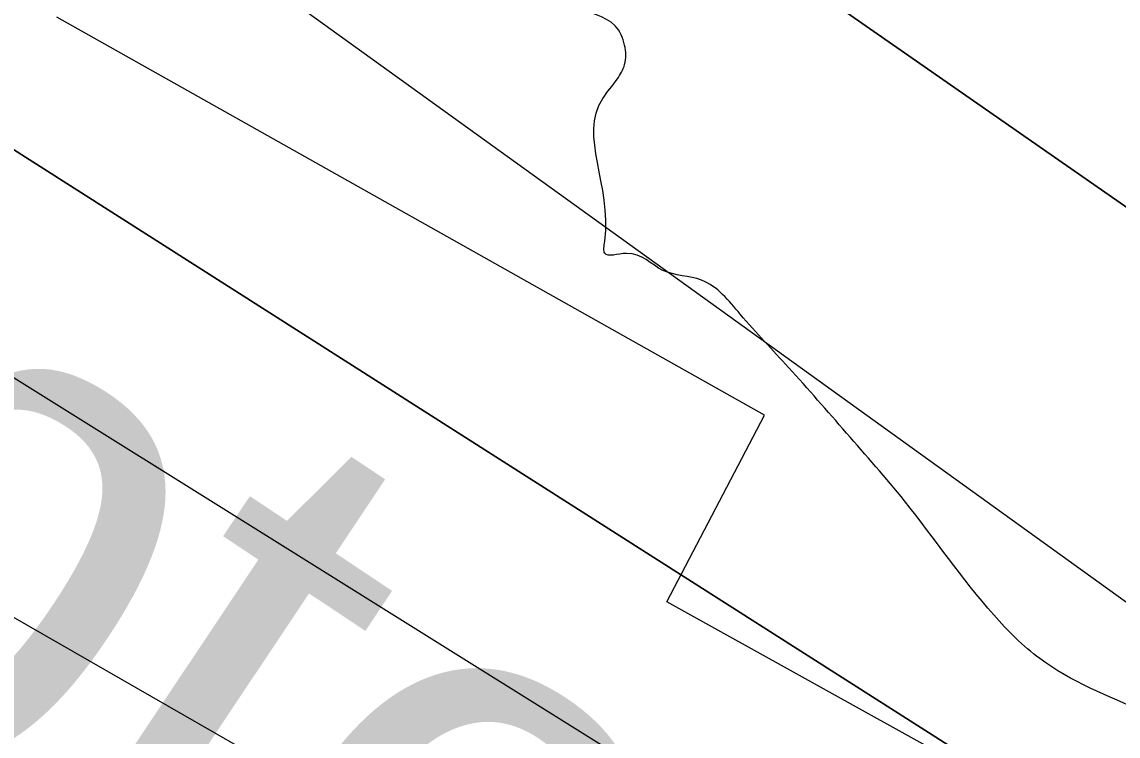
# Model space of a CAD drawing. Extents: x 3329297 to 3367176, y 649250 to 674653.
# Drawn here: x 3338765.3 to 3338940.8, y 669765.7 to 669880.1 of the extents above; entities that cross this region are included whole.
import ezdxf

# ---------------------------------------------------------------- set-up
doc = ezdxf.new("R2010")
doc.units = 0
for name, color, linetype in [('V-RIVR-EDGE', 7, 'Continuous'), ('V-RIVR-IDEN', 7, 'Continuous'), ('V-RRAP-RVMT', 7, 'Continuous'), ('V-RRAP-RVMT-IDEN', 7, 'Continuous'), ('V-TOPO-DPTH', 7, 'Continuous'), ('V-TOPO-MINR', 7, 'Continuous'), ('V-TOPO-WATR', 7, 'Continuous')]:
    doc.layers.add(name, color=color, linetype=linetype)

msp = doc.modelspace()

# ---------------------------------------------------------------- linework, layer by layer
at = {"layer": 'V-RIVR-EDGE'}
msp.add_spline([(3339166.3536995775, 669632.4489809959), (3339148.524460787, 669636.3710973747), (3339138.8304044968, 669636.78287097), (3339122.9420865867, 669641.4757939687), (3339105.116683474, 669646.949112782), (3339096.985336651, 669652.0106579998), (3339093.117878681, 669656.2860538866), (3339089.260009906, 669664.4394558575), (3339086.5569126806, 669669.0997755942), (3339078.8152843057, 669674.9359631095), (3339053.6408480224, 669688.1835135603), (3339028.4683295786, 669702.2066652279), (3339020.722865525, 669706.4916503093), (3339018.0025077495, 669704.1715590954), (3339012.5742581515, 669704.5727845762), (3339008.704882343, 669708.0725792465), (3339008.3228352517, 669710.4003418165), (3339007.9417470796, 669713.1159049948), (3339007.5587410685, 669715.0558669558), (3338988.577607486, 669723.6344673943), (3338974.638840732, 669732.5884024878), (3338973.0924328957, 669734.5312412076), (3338972.7132625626, 669738.0224056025), (3338974.2702185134, 669740.3453735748), (3338974.2788487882, 669743.8355790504), (3338966.935569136, 669753.9366143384), (3338965.008073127, 669758.5950162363), (3338963.8494658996, 669760.5368960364), (3338956.490843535, 669764.4331215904), (3338944.8692912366, 669769.5032970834), (3338928.214961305, 669778.0761440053), (3338920.8640102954, 669785.074774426), (3338906.5604570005, 669803.3368830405), (3338897.2800921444, 669814.2183141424), (3338887.9987683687, 669824.7119446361), (3338880.2638524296, 669833.2627364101), (3338874.0724675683, 669838.7072876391), (3338867.8714935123, 669840.2738327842), (3338862.061196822, 669843.0028208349), (3338858.570991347, 669843.0114511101), (3338858.5757859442, 669844.9504541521), (3338858.2445615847, 669867.8316489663), (3338860.5790365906, 669870.9283003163), (3338861.7481919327, 669873.2522272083), (3338861.755863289, 669876.3546320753), (3338860.2123322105, 669879.4608726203), (3338854.0151938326, 669882.5786201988), (3338849.024608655, 669903.1445183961), (3338843.6308801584, 669917.506565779), (3338832.806025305, 669931.1064368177), (3338822.747182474, 669940.8263839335), (3338804.5560339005, 669955.2200756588), (3338800.681863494, 669956.7808672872), (3338796.0282561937, 669956.7923743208), (3338788.6562089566, 669955.2593913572), (3338782.4437278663, 669952.1723292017), (3338775.4719471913, 669955.6797952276), (3338770.442046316, 669960.3458684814), (3338765.41214544, 669965.0119417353), (3338754.1841472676, 669972.4079619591), (3338742.572184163, 669981.3561435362), (3338728.2417811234, 669988.7598351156), (3338714.684102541, 669994.9982070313), (3338701.132177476, 670003.5633825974), (3338693.397261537, 670012.1141743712), (3338687.9881903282, 670020.2714120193), (3338682.5915850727, 670033.4700575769), (3338677.179637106, 670040.4638934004), (3338665.1722020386, 670046.3106290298), (3338655.0951397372, 670048.6623645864), (3338655.4762279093, 670045.9468014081), (3338653.5362659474, 670045.5637953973), (3338643.4553679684, 670046.3643285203), (3338635.321144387, 670050.2624719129), (3338633.001053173, 670052.9828296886), (3338626.414196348, 670055.3259349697), (3338615.1727733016, 670057.2927466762), (3338608.969881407, 670058.0836906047), (3338601.613176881, 670062.7555173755), (3338592.322263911, 670069.3711417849), (3338582.2452016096, 670071.7228773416), (3338574.10810127, 670074.4576189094), (3338568.301640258, 670078.7378093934), (3338562.499014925, 670084.5692023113), (3338561.3432844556, 670087.6744839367), (3338554.753550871, 670088.8541873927), (3338551.264304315, 670089.2506182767), (3338548.9442131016, 670091.9709760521), (3338544.3069074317, 670098.5750934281), (3338517.1857967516, 670108.7250336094), (3338513.315462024, 670111.8370276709), (3338511.386048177, 670115.7198283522), (3338497.8206982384, 670118.8557954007), (3338479.9991308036, 670125.8803166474), (3338471.478065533, 670130.167219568), (3338466.4481646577, 670134.8332928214), (3338451.7251664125, 670140.298940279), (3338441.260303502, 670142.651634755), (3338438.1569397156, 670142.2715055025), (3338431.184200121, 670145.3911709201), (3338420.33729012, 670150.0716279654), (3338407.9334241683, 670152.4291170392), (3338393.207549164, 670156.7313626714), (3338378.4931811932, 670165.6872156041), (3338345.20082296, 670189.4255197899), (3338316.5457703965, 670206.5597065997), (3338280.929485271, 670231.4671661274), (3338237.552393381, 670254.4548010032), (3338210.446625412, 670270.8095509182), (3338182.5719686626, 670289.8808229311), (3338148.9013990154, 670317.4980921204), (3338126.069109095, 670336.9446987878), (3338116.014101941, 670348.2158483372), (3338106.7279835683, 670356.7704757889), (3338093.5600234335, 670363.7834900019), (3338076.8970632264, 670368.8661314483), (3338057.525252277, 670376.282288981), (3338042.806089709, 670383.299138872), (3338026.541478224, 670392.6466280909), (3338007.175420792, 670402.3895892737), (3337993.9978714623, 670405.524597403), (3337971.524614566, 670413.3362269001), (3337948.662598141, 670420.7610147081), (3337916.507750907, 670434.0258257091), (3337912.6460464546, 670440.6280252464), (3337911.1149813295, 670448.7756737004), (3337908.800643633, 670453.822835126), (3337904.5396315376, 670455.7723862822), (3337890.9761994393, 670459.6839545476), (3337883.6204538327, 670464.7435819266), (3337879.359441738, 670466.6931330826), (3337872.3799897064, 670467.0981942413), (3337862.6849744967, 670467.1221672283), (3337849.884677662, 670465.9904097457), (3337839.796108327, 670463.6885380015), (3337826.2202102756, 670462.5586983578), (3337810.715857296, 670465.6994600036), (3337802.1928741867, 670469.2107617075), (3337788.2541074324, 670478.1646968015), (3337779.7282475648, 670480.5125966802), (3337774.301915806, 670481.6894233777), (3337768.8851732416, 670486.7442561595), (3337764.6289557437, 670490.6328103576), (3337755.720089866, 670494.9206721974), (3337749.1322741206, 670496.8759768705), (3337745.255226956, 670497.2733666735), (3337740.596825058, 670495.3458706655), (3337738.6597398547, 670496.1262664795), (3337735.1772057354, 670499.2373016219), (3337729.758545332, 670503.5165331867), (3337724.7286444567, 670508.1826064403), (3337720.084626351, 670512.0721195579), (3337706.1295579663, 670514.4334443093), (3337677.861347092, 670531.1788715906), (3337643.769414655, 670545.2240784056), (3337600.7772466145, 670567.0473525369), (3337560.1032519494, 670585.3746676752), (3337510.1421799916, 670611.8688096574), (3337463.278718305, 670636.4162772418), (3337442.3566638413, 670644.2240710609), (3337416.7819609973, 670652.4311725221), (3337405.548209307, 670657.5003890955), (3337401.679792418, 670661.3879843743), (3337400.133384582, 670663.3308230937), (3337395.485530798, 670665.6691337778), (3337388.8938793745, 670666.0732360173), (3337376.883567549, 670670.7565698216), (3337362.9400061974, 670677.7715018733), (3337340.867015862, 670690.62358036), (3337309.495441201, 670706.9888783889), (3337291.2879909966, 670714.7899597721), (3337276.1839045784, 670722.9711704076), (3337252.562588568, 670736.9904863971), (3337220.036242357, 670756.8488666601), (3337154.988344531, 670798.504630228), (3337124.407713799, 670821.0728201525), (3337111.237835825, 670827.3102331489), (3337094.188033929, 670832.7816341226), (3337075.9709945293, 670836.7047094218), (3337050.390538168, 670842.585007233), (3337028.690964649, 670849.6191176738), (3337007.7765815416, 670860.52931636), (3336991.894976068, 670867.9368436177), (3336983.371034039, 670871.0603447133), (3336969.0281650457, 670873.4226283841), (3336939.947914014, 670875.4335503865), (3336901.9655095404, 670884.4469384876), (3336863.601057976, 670895.7880891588), (3336821.367230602, 670910.6290344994), (3336786.503532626, 670926.2273615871), (3336740.024994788, 670949.6104684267), (3336682.307910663, 670976.1237887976), (3336635.4358187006, 670997.1810509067), (3336603.676443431, 671013.5473078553), (3336585.4718699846, 671022.5117910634), (3336583.154655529, 671026.3955506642), (3336580.0637576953, 671031.0568293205), (3336576.1943818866, 671034.5566239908), (3336549.462030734, 671045.0934058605), (3336500.2429978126, 671058.0126087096), (3336451.409847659, 671070.1552514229), (3336425.437755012, 671074.4853057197), (3336399.847709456, 671076.4875974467), (3336361.0734021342, 671078.910293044), (3336337.427154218, 671082.8467932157), (3336313.3969413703, 671088.3354547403), (3336290.919848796, 671094.5958818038), (3336280.455944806, 671097.3363768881), (3336275.4145368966, 671097.3488428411), (3336257.575708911, 671097.3929531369), (3336194.8172168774, 671123.9187394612), (3336129.3537097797, 671154.3292443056), (3336078.6141598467, 671179.6619023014), (3336032.911223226, 671203.0430913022), (3335979.4618636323, 671230.3214647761), (3335943.0460043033, 671245.5358269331), (3335907.7897111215, 671259.1961098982), (3335894.230114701, 671264.6588805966), (3335887.6394221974, 671265.4507834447), (3335873.3109369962, 671273.630076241), (3335871.3805642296, 671277.125076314), (3335862.8594989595, 671281.4119792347), (3335831.089575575, 671293.512429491), (3335799.3273235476, 671308.7152846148), (3335763.695695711, 671327.4179344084), (3335724.575780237, 671346.9048156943), (3335714.5054303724, 671351.9711555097), (3335703.2668840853, 671355.1013690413), (3335699.008748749, 671358.2143220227), (3335680.035286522, 671369.8953273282), (3335645.947189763, 671385.491736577), (3335603.710485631, 671399.1692800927), (3335573.092457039, 671406.6132462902), (3335518.05737391, 671419.9346335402), (3335470.399132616, 671436.7280067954), (3335433.9775197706, 671449.6155653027), (3335405.320549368, 671465.9741508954), (3335397.964803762, 671471.0337782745), (3335385.942984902, 671471.0635047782), (3335366.9350015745, 671468.7836881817), (3335345.97938493, 671463.0184607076), (3335338.6150090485, 671464.5878826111), (3335338.6217214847, 671467.3024868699), (3335339.0306183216, 671475.8331413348), (3335337.874887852, 671478.9384229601), (3335334.392353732, 671482.0494581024), (3335319.667437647, 671486.739504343), (3335303.002559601, 671491.0465445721), (3335280.11561127, 671488.3885165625), (3335259.1523232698, 671479.5208842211), (3335245.561082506, 671472.186234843), (3335233.149545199, 671471.4413190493), (3335223.849043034, 671474.1789373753), (3335210.6830007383, 671481.967552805), (3335198.6707710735, 671485.8752853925), (3335156.404340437, 671487.5310100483), (3335124.606608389, 671488.3852426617), (3335114.1273616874, 671484.9209280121), (3335094.7104815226, 671474.110456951), (3335085.4013490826, 671473.3578698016), (3335075.3242867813, 671475.7096053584), (3335065.634066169, 671477.6725813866), (3335064.8603827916, 671478.4501004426), (3335067.5864940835, 671483.0969953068), (3335066.8147285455, 671484.6501155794), (3335063.7238307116, 671489.3113942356), (3335039.709919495, 671501.3926661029), (3335020.726868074, 671509.1956653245), (3335003.282553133, 671511.9534209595), (3334994.7595700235, 671515.4647226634), (3334990.8853996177, 671517.0255142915), (3334963.0040304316, 671533.3821820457), (3334933.182699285, 671549.3558437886), (3334916.124267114, 671551.3370392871), (3334894.4227757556, 671557.5955485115), (3334863.4322892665, 671571.2452833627), (3334847.946155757, 671581.7542565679), (3334834.776277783, 671587.991669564), (3334809.2073284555, 671598.5255746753), (3334767.758691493, 671617.2426082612), (3334744.904346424, 671627.7698009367), (3334711.2011735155, 671642.2018494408), (3334691.4406030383, 671649.2311652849), (3334670.121158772, 671653.1619119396), (3334647.645025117, 671659.8101396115), (3334620.1418673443, 671672.2878423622), (3334605.4207869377, 671678.5290910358), (3334581.0008556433, 671683.2431102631), (3334555.808199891, 671689.1224491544), (3334542.233260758, 671688.3804101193), (3334534.090406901, 671688.7883480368), (3334531.3949810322, 671696.5510726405), (3334523.6629418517, 671706.2652662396), (3334505.845210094, 671714.8409899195), (3334480.260918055, 671719.1700852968), (3334460.4897994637, 671721.9335944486), (3334456.9957583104, 671720.3910222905), (3334455.048124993, 671716.9056114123), (3334456.591656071, 671713.7993708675), (3334463.186184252, 671714.5586704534), (3334467.4462374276, 671712.2213186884), (3334467.4414428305, 671710.2823156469), (3334462.783040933, 671708.3548196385), (3334446.879380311, 671706.8429329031), (3334429.0424701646, 671707.6626444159), (3334403.462972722, 671713.930742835), (3334397.657470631, 671718.5987339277), (3334391.4632090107, 671722.8798833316), (3334378.6677067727, 671723.687128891), (3334340.2840768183, 671727.2722673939), (3334305.3887344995, 671730.0731744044), (3334290.2645107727, 671730.1105722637), (3334281.3489324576, 671731.6838298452), (3334271.6615886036, 671734.8102076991), (3334266.234297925, 671735.5992337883), (3334258.083772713, 671732.9047668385), (3334246.4344117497, 671726.7287246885), (3334241.392044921, 671726.3533900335), (3334232.4803022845, 671729.4778500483), (3334218.9082399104, 671729.8992128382), (3334190.600713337, 671730.7448151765), (3334178.969571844, 671731.9369845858), (3334163.4709723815, 671737.4045498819), (3334156.1008429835, 671736.6471681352), (3334151.4366875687, 671732.3928684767), (3334148.3342827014, 671732.4005398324), (3334142.525903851, 671735.9051290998), (3334132.831847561, 671736.316902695), (3334110.7300896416, 671737.53496293), (3334106.856878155, 671739.4835551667), (3334099.8879742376, 671744.1544230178), (3334081.28313423, 671748.0784572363), (3334072.750561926, 671747.7117528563), (3334041.7408970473, 671753.6054755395), (3334018.0946491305, 671757.5419757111), (3334010.3453493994, 671760.2757583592), (3333999.892952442, 671767.6698607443), (3333992.147488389, 671771.9548458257), (3333987.1041626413, 671771.1917105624), (3333984.3828459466, 671768.4838187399), (3333980.1170392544, 671768.494366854), (3333976.637381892, 671772.7688038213), (3333969.6627244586, 671775.1128680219), (3333958.8119787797, 671778.2421226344), (3333949.90503074, 671783.3055856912), (3333945.6382651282, 671782.9283331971), (3333941.370540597, 671782.1632800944), (3333931.302108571, 671788.0052211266), (3333925.872900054, 671788.0186459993), (3333915.4042014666, 671788.8201380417), (3333900.286690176, 671791.5721401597), (3333878.1993160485, 671798.6072095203), (3333856.90096801, 671811.0695695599), (3333845.6835179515, 671822.7313964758), (3333832.901440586, 671828.9678505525), (3333818.17940126, 671834.8212986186), (3333817.40955356, 671837.1500201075), (3333813.5325063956, 671837.5474099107), (3333800.3578338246, 671841.845819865), (3333795.71189788, 671844.9597317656), (3333793.789196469, 671851.5571367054), (3333792.2447064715, 671854.275576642), (3333782.9470810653, 671858.1765967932), (3333767.8506660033, 671869.4602122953), (3333755.4659784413, 671879.5737135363), (3333746.1712297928, 671884.6381355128), (3333742.6848599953, 671886.1979682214), (3333733.764487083, 671885.8322227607), (3333720.968984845, 671886.6394683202), (3333714.3840458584, 671889.7581748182), (3333707.804860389, 671895.2036849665), (3333701.6182701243, 671902.5872392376), (3333696.9790466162, 671908.4157553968), (3333690.397943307, 671913.0856643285), (3333677.230942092, 671920.4864791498), (3333664.4690020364, 671934.8667460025), (3333650.922830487, 671945.7587252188), (3333635.038348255, 671952.0028506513), (3333625.7503120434, 671959.7818768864), (3333617.6285544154, 671968.7214281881), (3333606.3852135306, 671969.9126386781), (3333600.9665531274, 671974.1918702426), (3333597.8737374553, 671978.0775476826), (3333590.144575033, 671988.9551431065), (3333572.3556108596, 672009.1648850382), (3333553.403244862, 672029.3775037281), (3333532.114486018, 672045.7178698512), (3333511.213527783, 672062.0572770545), (3333486.4393580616, 672080.3452764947), (3333466.2996172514, 672090.8657567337), (3333451.5929206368, 672102.9240145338), (3333445.792213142, 672109.531008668), (3333446.5812392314, 672114.9582993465), (3333429.1580205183, 672126.2476683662), (3333421.4307759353, 672137.9008650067), (3333420.6820244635, 672148.7611998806), (3333415.2585694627, 672151.1014284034), (3333404.7128622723, 672151.6132004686)], degree=3, dxfattribs=at)
at = {"layer": 'V-RRAP-RVMT'}
for p, q in [((3338884.123000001, 669817.0729999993), (3338770.8570000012, 669880.8439999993)), ((3338868.506000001, 669787.182999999), (3338884.123000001, 669817.0729999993)), ((3338980.906000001, 669724.755999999), (3338868.506000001, 669787.182999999))]:
    msp.add_line(p, q, dxfattribs=at)
at = {"layer": 'V-TOPO-DPTH'}
for points in [[(3339995.105029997, 668985.2338968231), (3339942.526515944, 669022.1895632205), (3339890.151702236, 669059.4333587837), (3339837.912688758, 669096.8692404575), (3339785.72680824, 669134.3809748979), (3339733.475962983, 669171.8017482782), (3339681.127670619, 669209.0860800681), (3339628.7144135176, 669246.279450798), (3339337.845577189, 669452.1151541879), (3339327.7893141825, 669459.020299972), (3339317.6093129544, 669465.7318627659), (3339307.243704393, 669472.1530510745), (3339296.75435761, 669478.380656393), (3338690.305515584, 669826.9348203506), (3338640.0723588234, 669856.2652549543), (3338590.114051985, 669886.0496138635), (3338540.568020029, 669916.5148592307), (3338491.2968379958, 669947.4340289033), (3338451.020541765, 669973.0944492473), (3338422.3794986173, 669991.928262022), (3338394.118741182, 670011.300054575), (3337809.767312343, 670396.4130326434), (3337744.405910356, 670430.1498030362)], [(3339995.105029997, 668985.2338968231), (3339942.526515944, 669022.1895632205), (3339890.151702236, 669059.4333587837), (3339837.912688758, 669096.8692404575), (3339785.72680824, 669134.3809748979), (3339733.475962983, 669171.8017482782), (3339681.127670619, 669209.0860800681), (3339628.7144135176, 669246.279450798), (3339337.845577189, 669452.1151541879), (3339327.7893141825, 669459.020299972), (3339317.6093129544, 669465.7318627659), (3339307.243704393, 669472.1530510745), (3339296.75435761, 669478.380656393), (3338690.305515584, 669826.9348203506), (3338640.0723588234, 669856.2652549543), (3338590.114051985, 669886.0496138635), (3338540.568020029, 669916.5148592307), (3338491.2968379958, 669947.4340289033), (3338451.020541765, 669973.0944492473), (3338422.3794986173, 669991.928262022), (3338394.118741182, 670011.300054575), (3337809.767312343, 670396.4130326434), (3337744.405910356, 670430.1498030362)], [(3338552.9111936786, 670116.2006413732), (3338597.1158481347, 670087.604343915), (3338641.0878671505, 670058.659193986), (3338684.7109330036, 670029.1907653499), (3338728.1013634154, 669999.3734842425), (3339312.7881958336, 669592.4213939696), (3339343.8101997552, 669571.0479250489), (3339374.965588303, 669549.8727295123), (3339406.3210537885, 669528.994944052), (3339437.8099038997, 669508.3154319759), (3339545.1984898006, 669438.5197024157), (3339577.610717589, 669417.197764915), (3339609.8625648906, 669395.638751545), (3339641.87384146, 669373.7241243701), (3339673.724737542, 669351.572421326), (3339705.2843290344, 669329.0121918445), (3339736.6160558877, 669306.1445593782), (3339767.605985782, 669282.8158224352), (3339798.3680510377, 669259.179682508), (3340318.4973396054, 668853.3807910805)], [(3338564.983067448, 669986.4769284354), (3338946.0097261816, 669743.5172263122), (3339011.051493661, 669702.1993942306), (3339076.1865420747, 669661.029701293), (3339141.46151189, 669620.0822170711), (3339206.8297626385, 669579.282871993), (3339285.248219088, 669530.5237657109), (3339311.4293180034, 669514.1396966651), (3339337.546573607, 669497.6551227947), (3339363.568064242, 669481.019791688), (3339389.525711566, 669464.2839557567), (3339422.968808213, 669442.5848260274), (3339465.537073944, 669414.8284565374), (3339508.0212853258, 669386.9446473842), (3339550.379415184, 669358.8696787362), (3339592.653490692, 669330.6672704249), (3339657.3177130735, 669287.3168095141), (3339718.1335137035, 669246.265089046), (3339778.773160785, 669204.9565416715), (3339839.1485775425, 669163.2627539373), (3339899.3478407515, 669121.3121392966), (3339958.849001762, 669078.4305779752)], [(3339958.849001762, 669078.4305779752), (3339899.3478407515, 669121.3121392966), (3339839.1485775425, 669163.2627539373), (3339778.773160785, 669204.9565416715), (3339718.1335137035, 669246.265089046), (3339657.3177130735, 669287.3168095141), (3339592.653490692, 669330.6672704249), (3339550.379415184, 669358.8696787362), (3339508.0212853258, 669386.9446473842), (3339465.537073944, 669414.8284565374), (3339422.968808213, 669442.5848260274), (3339389.525711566, 669464.2839557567), (3339363.568064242, 669481.019791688), (3339337.546573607, 669497.6551227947), (3339311.4293180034, 669514.1396966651), (3339285.248219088, 669530.5237657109), (3339206.8297626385, 669579.282871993), (3339141.46151189, 669620.0822170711), (3339076.1865420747, 669661.029701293), (3339011.051493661, 669702.1993942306), (3338946.0097261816, 669743.5172263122), (3338564.983067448, 669986.4769284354)]]:
    msp.add_lwpolyline(points, dxfattribs=at)
at = {"layer": 'V-TOPO-MINR'}
for points in [[(3339995.105029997, 668985.2338968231), (3339942.526515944, 669022.1895632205), (3339890.151702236, 669059.4333587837), (3339837.912688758, 669096.8692404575), (3339785.72680824, 669134.3809748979), (3339733.475962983, 669171.8017482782), (3339681.127670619, 669209.0860800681), (3339628.7144135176, 669246.279450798), (3339337.845577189, 669452.1151541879), (3339327.7893141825, 669459.020299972), (3339317.6093129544, 669465.7318627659), (3339307.243704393, 669472.1530510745), (3339296.75435761, 669478.380656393), (3338690.305515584, 669826.9348203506), (3338640.0723588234, 669856.2652549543), (3338590.114051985, 669886.0496138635), (3338540.568020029, 669916.5148592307), (3338491.2968379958, 669947.4340289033), (3338451.020541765, 669973.0944492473), (3338422.3794986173, 669991.928262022), (3338394.118741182, 670011.300054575), (3337809.767312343, 670396.4130326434), (3337744.405910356, 670430.1498030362)], [(3340318.4973396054, 668853.3807910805), (3339798.3680510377, 669259.179682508), (3339767.605985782, 669282.8158224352), (3339736.6160558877, 669306.1445593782), (3339705.2843290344, 669329.0121918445), (3339673.724737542, 669351.572421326), (3339641.87384146, 669373.7241243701), (3339609.8625648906, 669395.638751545), (3339577.610717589, 669417.197764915), (3339545.1984898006, 669438.5197024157), (3339437.8099038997, 669508.3154319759), (3339406.3210537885, 669528.994944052), (3339374.965588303, 669549.8727295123), (3339343.8101997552, 669571.0479250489), (3339312.7881958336, 669592.4213939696), (3338728.1013634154, 669999.3734842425), (3338684.7109330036, 670029.1907653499), (3338641.0878671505, 670058.659193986), (3338597.1158481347, 670087.604343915), (3338552.9111936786, 670116.2006413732)], [(3339365.6614483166, 669508.3124766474), (3339350.236644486, 669517.9745229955), (3339334.797036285, 669527.6128948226), (3339319.347558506, 669537.2354836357), (3339299.877101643, 669549.3417898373), (3339274.7216868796, 669565.0637058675), (3339249.6151945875, 669580.8629666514), (3339224.5820860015, 669596.7782445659), (3339199.5978998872, 669612.7708672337), (3339151.3986399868, 669643.7811455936), (3339102.6118164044, 669675.7189372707), (3339054.1718561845, 669708.1657907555), (3339006.2521910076, 669741.3762369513), (3338958.679389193, 669775.0957449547), (3338502.072341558, 670104.2053100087)], [(3339984.044868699, 669027.1637814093), (3339922.6950846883, 669070.0433546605), (3339861.3444508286, 669112.9217119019), (3339799.992542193, 669155.7982451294), (3339738.639783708, 669198.673562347), (3339677.140479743, 669241.3339570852), (3339615.4466532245, 669283.7090361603), (3339553.4610428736, 669325.6561417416), (3339491.2809099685, 669367.3179316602), (3339356.845959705, 669456.71924898), (3339340.9380485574, 669467.1641250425), (3339324.950126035, 669477.4834263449), (3339308.842186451, 669487.6143655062), (3339292.654235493, 669497.6197299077), (3339097.05934872, 669616.9312424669), (3338983.1900102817, 669686.7814849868), (3338869.555436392, 669757.009482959), (3338756.273009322, 669827.8041141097), (3338643.2253468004, 669898.9765007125), (3338433.1021922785, 670031.9993691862)]]:
    msp.add_lwpolyline(points, dxfattribs=at)
at = {"layer": 'V-TOPO-WATR'}
msp.add_lwpolyline([(3339958.849001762, 669078.4305779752), (3339899.3478407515, 669121.3121392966), (3339839.1485775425, 669163.2627539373), (3339778.773160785, 669204.9565416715), (3339718.1335137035, 669246.265089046), (3339657.3177130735, 669287.3168095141), (3339592.653490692, 669330.6672704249), (3339550.379415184, 669358.8696787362), (3339508.0212853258, 669386.9446473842), (3339465.537073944, 669414.8284565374), (3339422.968808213, 669442.5848260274), (3339389.525711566, 669464.2839557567), (3339363.568064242, 669481.019791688), (3339337.546573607, 669497.6551227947), (3339311.4293180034, 669514.1396966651), (3339285.248219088, 669530.5237657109), (3339206.8297626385, 669579.282871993), (3339141.46151189, 669620.0822170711), (3339076.1865420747, 669661.029701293), (3339011.051493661, 669702.1993942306), (3338946.0097261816, 669743.5172263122), (3338564.983067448, 669986.4769284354)], dxfattribs=at)

# ---------------------------------------------------------------- texts
at = {"layer": 'V-RIVR-IDEN'}
msp.add_text('September ', height=83.00000000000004, rotation=326.3099324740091, dxfattribs=at).set_placement((3338600.6798034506, 669861.5545161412))
at = {"layer": 'V-RRAP-RVMT-IDEN'}
msp.add_text('MANCHAC', height=99.99980199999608, rotation=327.1636223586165, dxfattribs=at).set_placement((3338454.930655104, 669796.6394083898))

doc.saveas('drawing.dxf')
